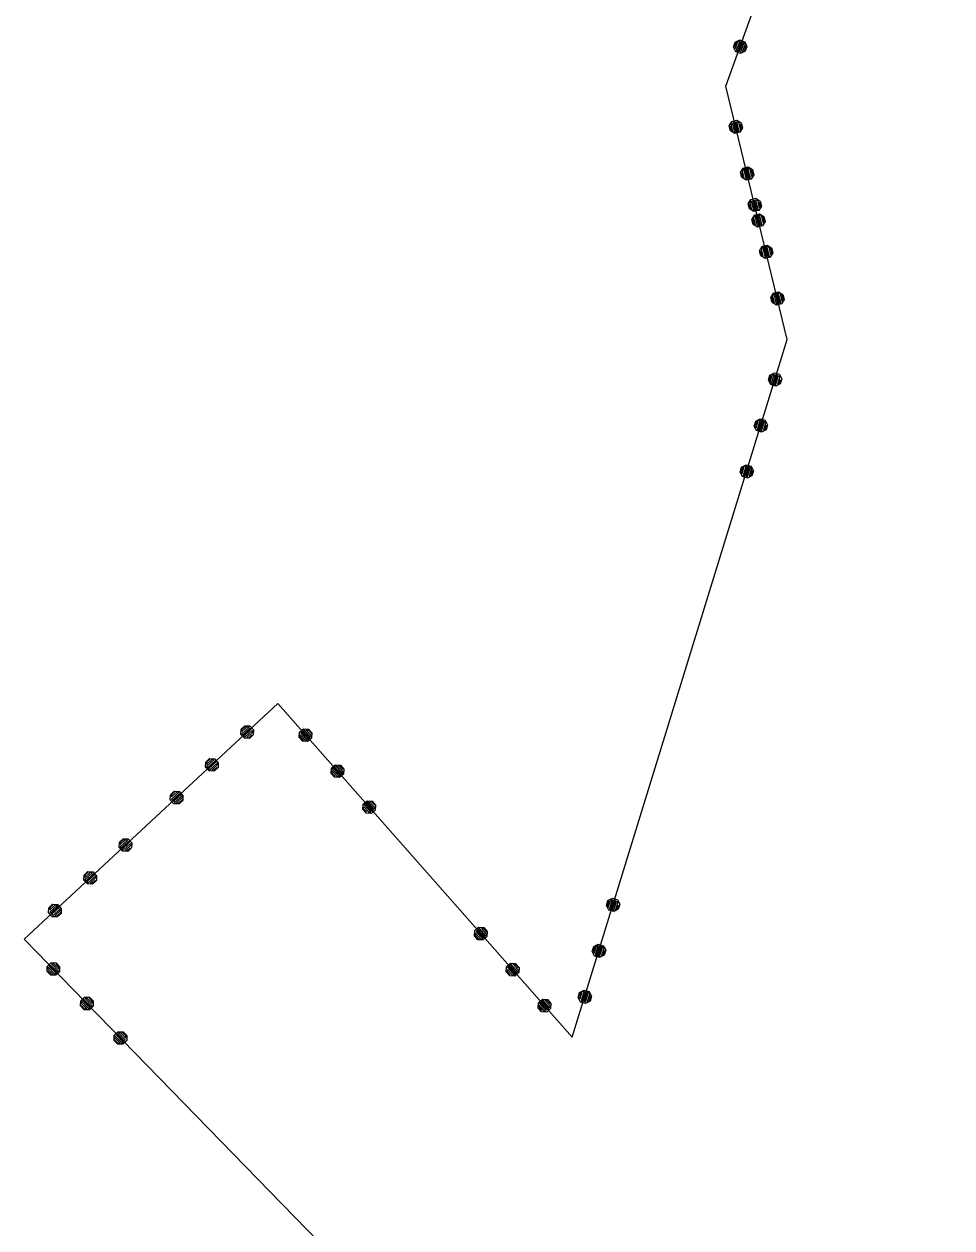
# Model space of a CAD drawing. Extents: x -266179 to -264727, y -1243225 to -1241702.
# Drawn here: x -266157.3 to -266108.8, y -1242473.9 to -1242411 of the extents above; entities that cross this region are included whole.
import ezdxf

# ---------------------------------------------------------------- set-up
doc = ezdxf.new("R2010")
doc.units = 0
for name, color, linetype in [('Vrstva 1', 7, 'Continuous'), ('Vrstva 19', 7, 'Continuous'), ('Vrstva 21', 7, 'Continuous')]:
    doc.layers.add(name, color=color, linetype=linetype)

msp = doc.modelspace()

# ---------------------------------------------------------------- linework, layer by layer
at = {"layer": 'Vrstva 1'}
for p, q in [((-266120.65, -1242414.29), (-266116.51, -1242402.85)), ((-266117.44, -1242427.5), (-266120.65, -1242414.29)), ((-266128.66, -1242463.9), (-266117.44, -1242427.5)), ((-266157.27, -1242458.79), (-266144.03, -1242446.5)), ((-266144.03, -1242446.5), (-266128.66, -1242463.9)), ((-266108.85, -1242508.5), (-266157.27, -1242458.79))]:
    msp.add_line(p, q, dxfattribs=at)
at = {"layer": 'Vrstva 19'}
for p, q in [((-266120.65, -1242414.29), (-266116.51, -1242402.85)), ((-266117.44, -1242427.5), (-266120.65, -1242414.29)), ((-266128.66, -1242463.9), (-266117.44, -1242427.5)), ((-266157.27, -1242458.79), (-266144.03, -1242446.5)), ((-266144.03, -1242446.5), (-266128.66, -1242463.9)), ((-266108.85, -1242508.5), (-266157.27, -1242458.79))]:
    msp.add_line(p, q, dxfattribs=at)
for points in [[(-266120.157, -1242411.991), (-266119.914, -1242411.877), (-266119.66, -1242411.968), (-266119.546, -1242412.212), (-266119.638, -1242412.465), (-266119.881, -1242412.58), (-266120.135, -1242412.488), (-266120.249, -1242412.245), (-266120.157, -1242411.991), (-266120.116, -1242411.995), (-266120.198, -1242412.221), (-266120.15, -1242412.323), (-266120.014, -1242411.947), (-266119.918, -1242411.918), (-266120.102, -1242412.425), (-266120.026, -1242412.453), (-266119.846, -1242411.954), (-266119.768, -1242411.972), (-266119.948, -1242412.47), (-266119.872, -1242412.498), (-266119.692, -1242411.999), (-266119.634, -1242412.073), (-266119.78, -1242412.478), (-266119.681, -1242412.439), (-266119.586, -1242412.176)], [(-266120.476, -1242416.357), (-266120.337, -1242416.128), (-266120.074, -1242416.064), (-266119.845, -1242416.204), (-266119.781, -1242416.466), (-266119.921, -1242416.696), (-266120.183, -1242416.76), (-266120.413, -1242416.62), (-266120.476, -1242416.357), (-266120.428, -1242416.387), (-266120.372, -1242416.62), (-266120.28, -1242416.66), (-266120.369, -1242416.29), (-266120.31, -1242416.194), (-266120.188, -1242416.699), (-266120.11, -1242416.68), (-266120.233, -1242416.175), (-266120.155, -1242416.156), (-266120.032, -1242416.661), (-266119.952, -1242416.652), (-266120.075, -1242416.147), (-266119.988, -1242416.167), (-266119.891, -1242416.565), (-266119.825, -1242416.498), (-266119.882, -1242416.264)], [(-266119.884, -1242418.797), (-266119.744, -1242418.567), (-266119.482, -1242418.503), (-266119.253, -1242418.643), (-266119.189, -1242418.906), (-266119.329, -1242419.135), (-266119.591, -1242419.199), (-266119.82, -1242419.059), (-266119.884, -1242418.797), (-266119.843, -1242418.797), (-266119.786, -1242419.03), (-266119.69, -1242419.089), (-266119.784, -1242418.7), (-266119.725, -1242418.604), (-266119.593, -1242419.148), (-266119.515, -1242419.129), (-266119.648, -1242418.585), (-266119.57, -1242418.566), (-266119.438, -1242419.11), (-266119.36, -1242419.091), (-266119.492, -1242418.547), (-266119.395, -1242418.606), (-266119.301, -1242418.995), (-266119.242, -1242418.898), (-266119.299, -1242418.665)], [(-266119.486, -1242420.433), (-266119.346, -1242420.204), (-266119.084, -1242420.14), (-266118.854, -1242420.28), (-266118.791, -1242420.542), (-266118.93, -1242420.772), (-266119.193, -1242420.835), (-266119.422, -1242420.696), (-266119.486, -1242420.433), (-266119.438, -1242420.463), (-266119.381, -1242420.696), (-266119.289, -1242420.735), (-266119.379, -1242420.366), (-266119.32, -1242420.269), (-266119.197, -1242420.775), (-266119.12, -1242420.756), (-266119.242, -1242420.251), (-266119.165, -1242420.232), (-266119.042, -1242420.737), (-266118.962, -1242420.728), (-266119.084, -1242420.223), (-266118.997, -1242420.243), (-266118.901, -1242420.641), (-266118.835, -1242420.573), (-266118.891, -1242420.34)], [(-266119.292, -1242421.236), (-266119.152, -1242421.006), (-266118.89, -1242420.943), (-266118.66, -1242421.082), (-266118.597, -1242421.345), (-266118.736, -1242421.574), (-266118.999, -1242421.638), (-266119.228, -1242421.498), (-266119.292, -1242421.236), (-266119.255, -1242421.217), (-266119.199, -1242421.45), (-266119.102, -1242421.509), (-266119.197, -1242421.12), (-266119.133, -1242421.043), (-266119.006, -1242421.567), (-266118.928, -1242421.549), (-266119.053, -1242421.034), (-266118.978, -1242421.005), (-266118.852, -1242421.52), (-266118.775, -1242421.501), (-266118.9, -1242420.986), (-266118.81, -1242421.016), (-266118.709, -1242421.434), (-266118.648, -1242421.347), (-266118.714, -1242421.075)], [(-266118.894, -1242422.872), (-266118.754, -1242422.643), (-266118.492, -1242422.579), (-266118.262, -1242422.719), (-266118.198, -1242422.981), (-266118.338, -1242423.211), (-266118.601, -1242423.275), (-266118.83, -1242423.135), (-266118.894, -1242422.872), (-266118.853, -1242422.873), (-266118.796, -1242423.106), (-266118.699, -1242423.165), (-266118.794, -1242422.776), (-266118.735, -1242422.679), (-266118.603, -1242423.224), (-266118.525, -1242423.205), (-266118.657, -1242422.661), (-266118.579, -1242422.642), (-266118.447, -1242423.186), (-266118.369, -1242423.167), (-266118.502, -1242422.623), (-266118.405, -1242422.682), (-266118.311, -1242423.07), (-266118.252, -1242422.974), (-266118.308, -1242422.741)], [(-266118.302, -1242425.311), (-266118.162, -1242425.082), (-266117.899, -1242425.018), (-266117.67, -1242425.158), (-266117.606, -1242425.42), (-266117.746, -1242425.65), (-266118.008, -1242425.714), (-266118.238, -1242425.574), (-266118.302, -1242425.311), (-266118.265, -1242425.292), (-266118.208, -1242425.526), (-266118.112, -1242425.584), (-266118.206, -1242425.196), (-266118.143, -1242425.119), (-266118.015, -1242425.643), (-266117.937, -1242425.624), (-266118.062, -1242425.109), (-266117.987, -1242425.081), (-266117.862, -1242425.596), (-266117.784, -1242425.577), (-266117.909, -1242425.062), (-266117.82, -1242425.092), (-266117.718, -1242425.509), (-266117.657, -1242425.423), (-266117.723, -1242425.15)], [(-266118.35, -1242429.365), (-266118.113, -1242429.239), (-266117.855, -1242429.319), (-266117.729, -1242429.556), (-266117.808, -1242429.814), (-266118.046, -1242429.94), (-266118.304, -1242429.86), (-266118.43, -1242429.623), (-266118.35, -1242429.365), (-266118.324, -1242429.415), (-266118.394, -1242429.644), (-266118.336, -1242429.725), (-266118.224, -1242429.362), (-266118.124, -1242429.309), (-266118.277, -1242429.806), (-266118.2, -1242429.829), (-266118.047, -1242429.332), (-266117.971, -1242429.356), (-266118.124, -1242429.853), (-266118.05, -1242429.886), (-266117.897, -1242429.389), (-266117.833, -1242429.451), (-266117.953, -1242429.843), (-266117.862, -1242429.818), (-266117.792, -1242429.589)], [(-266119.089, -1242431.763), (-266118.852, -1242431.638), (-266118.594, -1242431.717), (-266118.468, -1242431.955), (-266118.547, -1242432.213), (-266118.785, -1242432.339), (-266119.043, -1242432.259), (-266119.169, -1242432.022), (-266119.089, -1242431.763), (-266119.054, -1242431.785), (-266119.124, -1242432.014), (-266119.072, -1242432.114), (-266118.954, -1242431.732), (-266118.854, -1242431.679), (-266119.019, -1242432.214), (-266118.942, -1242432.238), (-266118.777, -1242431.703), (-266118.701, -1242431.726), (-266118.866, -1242432.261), (-266118.789, -1242432.285), (-266118.624, -1242431.75), (-266118.572, -1242431.85), (-266118.689, -1242432.232), (-266118.589, -1242432.179), (-266118.519, -1242431.95)], [(-266119.828, -1242434.162), (-266119.59, -1242434.037), (-266119.332, -1242434.116), (-266119.207, -1242434.354), (-266119.286, -1242434.612), (-266119.524, -1242434.737), (-266119.782, -1242434.658), (-266119.907, -1242434.42), (-266119.828, -1242434.162), (-266119.787, -1242434.164), (-266119.857, -1242434.394), (-266119.805, -1242434.494), (-266119.687, -1242434.112), (-266119.593, -1242434.078), (-266119.752, -1242434.594), (-266119.675, -1242434.617), (-266119.519, -1242434.111), (-266119.44, -1242434.125), (-266119.596, -1242434.631), (-266119.519, -1242434.655), (-266119.363, -1242434.148), (-266119.302, -1242434.22), (-266119.428, -1242434.631), (-266119.331, -1242434.587), (-266119.249, -1242434.32)], [(-266145.75, -1242447.66), (-266145.481, -1242447.671), (-266145.298, -1242447.868), (-266145.308, -1242448.137), (-266145.506, -1242448.321), (-266145.774, -1242448.311), (-266145.958, -1242448.113), (-266145.948, -1242447.844), (-266145.75, -1242447.66), (-266145.752, -1242447.717), (-266145.928, -1242447.88), (-266145.917, -1242447.98), (-266145.639, -1242447.721), (-266145.526, -1242447.725), (-266145.907, -1242448.079), (-266145.853, -1242448.138), (-266145.471, -1242447.784), (-266145.417, -1242447.843), (-266145.798, -1242448.196), (-266145.751, -1242448.262), (-266145.37, -1242447.908), (-266145.345, -1242447.994), (-266145.645, -1242448.273), (-266145.554, -1242448.298), (-266145.378, -1242448.134)], [(-266142.248, -1242448.035), (-266142.264, -1242448.303), (-266142.467, -1242448.481), (-266142.735, -1242448.465), (-266142.914, -1242448.263), (-266142.897, -1242447.994), (-266142.695, -1242447.816), (-266142.427, -1242447.832), (-266142.248, -1242448.035), (-266142.271, -1242448.069), (-266142.43, -1242447.889), (-266142.543, -1242447.882), (-266142.278, -1242448.181), (-266142.298, -1242448.279), (-266142.656, -1242447.875), (-266142.716, -1242447.928), (-266142.365, -1242448.325), (-266142.418, -1242448.385), (-266142.769, -1242447.988), (-266142.829, -1242448.041), (-266142.478, -1242448.438), (-266142.571, -1242448.454), (-266142.856, -1242448.132), (-266142.87, -1242448.237), (-266142.684, -1242448.447)], [(-266147.59, -1242449.368), (-266147.321, -1242449.378), (-266147.138, -1242449.576), (-266147.148, -1242449.844), (-266147.346, -1242450.028), (-266147.614, -1242450.018), (-266147.798, -1242449.82), (-266147.788, -1242449.551), (-266147.59, -1242449.368), (-266147.57, -1242449.404), (-266147.746, -1242449.567), (-266147.75, -1242449.68), (-266147.457, -1242449.408), (-266147.344, -1242449.412), (-266147.754, -1242449.793), (-266147.7, -1242449.852), (-266147.289, -1242449.471), (-266147.235, -1242449.53), (-266147.645, -1242449.91), (-266147.591, -1242449.969), (-266147.18, -1242449.588), (-266147.185, -1242449.701), (-266147.478, -1242449.973), (-266147.365, -1242449.978), (-266147.189, -1242449.814)], [(-266140.586, -1242449.916), (-266140.603, -1242450.184), (-266140.805, -1242450.363), (-266141.073, -1242450.346), (-266141.252, -1242450.144), (-266141.235, -1242449.875), (-266141.033, -1242449.697), (-266140.765, -1242449.713), (-266140.586, -1242449.916), (-266140.623, -1242449.935), (-266140.781, -1242449.755), (-266140.894, -1242449.748), (-266140.63, -1242450.047), (-266140.636, -1242450.16), (-266141.007, -1242449.741), (-266141.067, -1242449.794), (-266140.696, -1242450.213), (-266140.756, -1242450.266), (-266141.127, -1242449.847), (-266141.187, -1242449.9), (-266140.816, -1242450.319), (-266140.929, -1242450.312), (-266141.194, -1242450.013), (-266141.201, -1242450.125), (-266141.042, -1242450.305)], [(-266149.43, -1242451.075), (-266149.161, -1242451.085), (-266148.978, -1242451.283), (-266148.988, -1242451.551), (-266149.185, -1242451.735), (-266149.454, -1242451.725), (-266149.638, -1242451.527), (-266149.628, -1242451.259), (-266149.43, -1242451.075), (-266149.395, -1242451.097), (-266149.571, -1242451.261), (-266149.575, -1242451.374), (-266149.282, -1242451.102), (-266149.184, -1242451.12), (-266149.58, -1242451.487), (-266149.525, -1242451.545), (-266149.137, -1242451.185), (-266149.075, -1242451.237), (-266149.463, -1242451.597), (-266149.409, -1242451.656), (-266149.02, -1242451.295), (-266149.003, -1242451.388), (-266149.318, -1242451.681), (-266149.212, -1242451.692), (-266149.007, -1242451.501)], [(-266138.924, -1242451.797), (-266138.941, -1242452.065), (-266139.143, -1242452.244), (-266139.411, -1242452.227), (-266139.59, -1242452.025), (-266139.573, -1242451.756), (-266139.371, -1242451.578), (-266139.103, -1242451.594), (-266138.924, -1242451.797), (-266138.981, -1242451.793), (-266139.139, -1242451.613), (-266139.239, -1242451.621), (-266138.988, -1242451.906), (-266138.995, -1242452.019), (-266139.339, -1242451.629), (-266139.399, -1242451.682), (-266139.054, -1242452.072), (-266139.114, -1242452.125), (-266139.459, -1242451.735), (-266139.525, -1242451.781), (-266139.181, -1242452.17), (-266139.267, -1242452.193), (-266139.539, -1242451.886), (-266139.566, -1242451.977), (-266139.407, -1242452.156)], [(-266152.1, -1242453.555), (-266151.832, -1242453.565), (-266151.648, -1242453.763), (-266151.658, -1242454.032), (-266151.856, -1242454.216), (-266152.125, -1242454.206), (-266152.308, -1242454.008), (-266152.298, -1242453.739), (-266152.1, -1242453.555), (-266152.103, -1242453.612), (-266152.278, -1242453.775), (-266152.268, -1242453.875), (-266151.989, -1242453.616), (-266151.876, -1242453.62), (-266152.258, -1242453.974), (-266152.203, -1242454.033), (-266151.822, -1242453.679), (-266151.768, -1242453.738), (-266152.149, -1242454.091), (-266152.102, -1242454.157), (-266151.72, -1242453.803), (-266151.695, -1242453.889), (-266151.996, -1242454.168), (-266151.905, -1242454.193), (-266151.729, -1242454.029)], [(-266153.94, -1242455.263), (-266153.672, -1242455.273), (-266153.488, -1242455.471), (-266153.498, -1242455.739), (-266153.696, -1242455.923), (-266153.965, -1242455.913), (-266154.148, -1242455.715), (-266154.138, -1242455.446), (-266153.94, -1242455.263), (-266153.92, -1242455.299), (-266154.096, -1242455.462), (-266154.101, -1242455.575), (-266153.807, -1242455.303), (-266153.694, -1242455.307), (-266154.105, -1242455.688), (-266154.05, -1242455.747), (-266153.64, -1242455.366), (-266153.586, -1242455.425), (-266153.996, -1242455.805), (-266153.942, -1242455.864), (-266153.531, -1242455.483), (-266153.535, -1242455.596), (-266153.829, -1242455.868), (-266153.716, -1242455.873), (-266153.54, -1242455.709)], [(-266155.78, -1242456.97), (-266155.512, -1242456.98), (-266155.328, -1242457.178), (-266155.338, -1242457.446), (-266155.536, -1242457.63), (-266155.805, -1242457.62), (-266155.988, -1242457.422), (-266155.978, -1242457.154), (-266155.78, -1242456.97), (-266155.746, -1242456.992), (-266155.922, -1242457.156), (-266155.926, -1242457.269), (-266155.633, -1242456.997), (-266155.534, -1242457.014), (-266155.93, -1242457.382), (-266155.876, -1242457.44), (-266155.487, -1242457.08), (-266155.425, -1242457.132), (-266155.814, -1242457.492), (-266155.76, -1242457.551), (-266155.371, -1242457.19), (-266155.353, -1242457.283), (-266155.669, -1242457.576), (-266155.563, -1242457.587), (-266155.358, -1242457.396)], [(-266126.801, -1242456.782), (-266126.564, -1242456.656), (-266126.306, -1242456.736), (-266126.18, -1242456.973), (-266126.26, -1242457.231), (-266126.497, -1242457.357), (-266126.755, -1242457.277), (-266126.881, -1242457.04), (-266126.801, -1242456.782), (-266126.775, -1242456.832), (-266126.845, -1242457.061), (-266126.787, -1242457.142), (-266126.675, -1242456.779), (-266126.575, -1242456.726), (-266126.728, -1242457.223), (-266126.651, -1242457.246), (-266126.498, -1242456.749), (-266126.422, -1242456.773), (-266126.575, -1242457.27), (-266126.501, -1242457.303), (-266126.348, -1242456.806), (-266126.284, -1242456.868), (-266126.404, -1242457.26), (-266126.313, -1242457.236), (-266126.243, -1242457.006)], [(-266133.101, -1242458.389), (-266133.118, -1242458.658), (-266133.32, -1242458.836), (-266133.588, -1242458.82), (-266133.767, -1242458.617), (-266133.75, -1242458.349), (-266133.548, -1242458.171), (-266133.28, -1242458.187), (-266133.101, -1242458.389), (-266133.124, -1242458.423), (-266133.283, -1242458.244), (-266133.396, -1242458.237), (-266133.131, -1242458.536), (-266133.151, -1242458.634), (-266133.509, -1242458.23), (-266133.569, -1242458.283), (-266133.218, -1242458.68), (-266133.271, -1242458.74), (-266133.622, -1242458.343), (-266133.682, -1242458.396), (-266133.331, -1242458.793), (-266133.424, -1242458.809), (-266133.709, -1242458.486), (-266133.723, -1242458.592), (-266133.537, -1242458.802)], [(-266127.54, -1242459.181), (-266127.303, -1242459.055), (-266127.045, -1242459.134), (-266126.919, -1242459.372), (-266126.998, -1242459.63), (-266127.236, -1242459.756), (-266127.494, -1242459.676), (-266127.62, -1242459.439), (-266127.54, -1242459.181), (-266127.505, -1242459.202), (-266127.576, -1242459.431), (-266127.523, -1242459.531), (-266127.405, -1242459.149), (-266127.305, -1242459.096), (-266127.47, -1242459.631), (-266127.393, -1242459.655), (-266127.228, -1242459.12), (-266127.152, -1242459.143), (-266127.317, -1242459.678), (-266127.24, -1242459.702), (-266127.075, -1242459.167), (-266127.023, -1242459.267), (-266127.14, -1242459.649), (-266127.04, -1242459.596), (-266126.97, -1242459.367)], [(-266156.069, -1242460.482), (-266156.065, -1242460.213), (-266155.872, -1242460.025), (-266155.603, -1242460.028), (-266155.415, -1242460.222), (-266155.418, -1242460.49), (-266155.612, -1242460.679), (-266155.88, -1242460.675), (-266156.069, -1242460.482), (-266156.012, -1242460.482), (-266155.845, -1242460.654), (-266155.746, -1242460.642), (-266156.011, -1242460.369), (-266156.009, -1242460.256), (-266155.646, -1242460.629), (-266155.589, -1242460.573), (-266155.952, -1242460.2), (-266155.895, -1242460.145), (-266155.532, -1242460.517), (-266155.467, -1242460.468), (-266155.83, -1242460.096), (-266155.745, -1242460.069), (-266155.459, -1242460.362), (-266155.437, -1242460.271), (-266155.604, -1242460.099)], [(-266131.439, -1242460.271), (-266131.456, -1242460.539), (-266131.658, -1242460.717), (-266131.926, -1242460.701), (-266132.105, -1242460.499), (-266132.088, -1242460.23), (-266131.886, -1242460.052), (-266131.618, -1242460.068), (-266131.439, -1242460.271), (-266131.476, -1242460.29), (-266131.635, -1242460.11), (-266131.747, -1242460.103), (-266131.483, -1242460.402), (-266131.49, -1242460.515), (-266131.86, -1242460.096), (-266131.92, -1242460.149), (-266131.55, -1242460.568), (-266131.61, -1242460.621), (-266131.98, -1242460.202), (-266132.04, -1242460.255), (-266131.669, -1242460.674), (-266131.782, -1242460.667), (-266132.047, -1242460.368), (-266132.054, -1242460.48), (-266131.895, -1242460.66)], [(-266128.279, -1242461.579), (-266128.042, -1242461.454), (-266127.783, -1242461.533), (-266127.658, -1242461.771), (-266127.737, -1242462.029), (-266127.975, -1242462.154), (-266128.233, -1242462.075), (-266128.359, -1242461.837), (-266128.279, -1242461.579), (-266128.238, -1242461.582), (-266128.308, -1242461.811), (-266128.256, -1242461.911), (-266128.138, -1242461.529), (-266128.044, -1242461.495), (-266128.203, -1242462.011), (-266128.126, -1242462.034), (-266127.97, -1242461.528), (-266127.891, -1242461.542), (-266128.047, -1242462.048), (-266127.97, -1242462.072), (-266127.814, -1242461.565), (-266127.753, -1242461.637), (-266127.879, -1242462.048), (-266127.782, -1242462.004), (-266127.7, -1242461.737)], [(-266154.317, -1242462.28), (-266154.314, -1242462.011), (-266154.121, -1242461.823), (-266153.852, -1242461.826), (-266153.663, -1242462.02), (-266153.667, -1242462.288), (-266153.86, -1242462.477), (-266154.129, -1242462.473), (-266154.317, -1242462.28), (-266154.282, -1242462.259), (-266154.114, -1242462.431), (-266154.001, -1242462.432), (-266154.28, -1242462.146), (-266154.279, -1242462.033), (-266153.888, -1242462.434), (-266153.831, -1242462.378), (-266154.222, -1242461.977), (-266154.164, -1242461.921), (-266153.774, -1242462.322), (-266153.716, -1242462.266), (-266154.107, -1242461.865), (-266153.994, -1242461.867), (-266153.715, -1242462.153), (-266153.713, -1242462.04), (-266153.881, -1242461.868)], [(-266129.777, -1242462.152), (-266129.794, -1242462.42), (-266129.996, -1242462.599), (-266130.264, -1242462.582), (-266130.443, -1242462.38), (-266130.426, -1242462.111), (-266130.224, -1242461.933), (-266129.956, -1242461.949), (-266129.777, -1242462.152), (-266129.834, -1242462.148), (-266129.993, -1242461.968), (-266130.092, -1242461.976), (-266129.841, -1242462.261), (-266129.848, -1242462.374), (-266130.192, -1242461.984), (-266130.252, -1242462.037), (-266129.908, -1242462.427), (-266129.968, -1242462.48), (-266130.312, -1242462.09), (-266130.378, -1242462.136), (-266130.034, -1242462.525), (-266130.121, -1242462.548), (-266130.392, -1242462.241), (-266130.419, -1242462.331), (-266130.26, -1242462.511)], [(-266152.566, -1242464.078), (-266152.563, -1242463.809), (-266152.369, -1242463.621), (-266152.101, -1242463.624), (-266151.912, -1242463.818), (-266151.916, -1242464.086), (-266152.109, -1242464.275), (-266152.378, -1242464.271), (-266152.566, -1242464.078), (-266152.545, -1242464.043), (-266152.377, -1242464.215), (-266152.264, -1242464.216), (-266152.543, -1242463.93), (-266152.528, -1242463.831), (-266152.151, -1242464.218), (-266152.094, -1242464.162), (-266152.463, -1242463.782), (-266152.413, -1242463.719), (-266152.043, -1242464.099), (-266151.986, -1242464.043), (-266152.356, -1242463.663), (-266152.263, -1242463.643), (-266151.963, -1242463.951), (-266151.955, -1242463.846), (-266152.15, -1242463.645)]]:
    msp.add_lwpolyline(points, dxfattribs=at)
at = {"layer": 'Vrstva 21'}
for p, q in [((-266120.65, -1242414.29), (-266116.51, -1242402.85)), ((-266117.44, -1242427.5), (-266120.65, -1242414.29)), ((-266128.66, -1242463.9), (-266117.44, -1242427.5)), ((-266157.27, -1242458.79), (-266144.03, -1242446.5)), ((-266144.03, -1242446.5), (-266128.66, -1242463.9)), ((-266108.85, -1242508.5), (-266157.27, -1242458.79))]:
    msp.add_line(p, q, dxfattribs=at)

doc.saveas('drawing.dxf')
